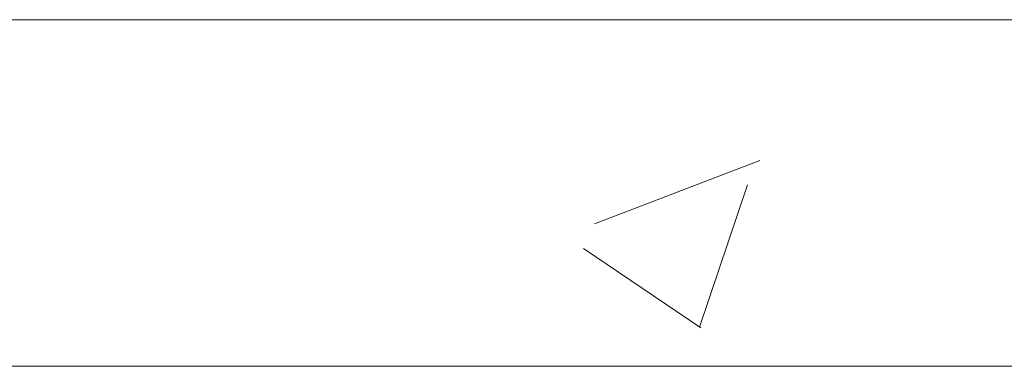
# Model space of a CAD drawing. Header units: feet. Extents: x 8 to 127, y 6 to 90.
# Tile 303 of 538: x 46.2003 to 46.3063, y 50.3627 to 50.4. Entities that reach past the tile are written whole.
import ezdxf

# ---------------------------------------------------------------- set-up
doc = ezdxf.new("R2010")
doc.units = ezdxf.units.FT
doc.header["$MEASUREMENT"] = 0
for name, color, linetype in [('MOBILARIO', 8, 'Continuous'), ('MOBILIÁRIO2', 250, 'Continuous'), ('NO ESPESSURA', 250, 'Continuous')]:
    doc.layers.add(name, color=color, linetype=linetype)

msp = doc.modelspace()

# ---------------------------------------------------------------- linework, layer by layer
at = {"layer": 'MOBILARIO', "lineweight": 5}
msp.add_line((46.15766, 50.36268), (46.38566, 50.36268), dxfattribs=at)
msp.add_line((46.15766, 50.36268), (46.38566, 50.36268), dxfattribs=at)
at = {"layer": 'MOBILIÁRIO2', "lineweight": 5}
msp.add_line((47.46522, 50.40004), (45.96522, 50.40004), dxfattribs=at)
at = {"layer": 'NO ESPESSURA', "linetype": 'Continuous', "lineweight": 5}
for p, q in [((46.26218, 50.37803), (46.27996, 50.38485)), ((46.27349, 50.36691), (46.27864, 50.38225)), ((46.26097, 50.37537), (46.27361, 50.36684))]:
    msp.add_line(p, q, dxfattribs=at)

doc.saveas('drawing.dxf')
